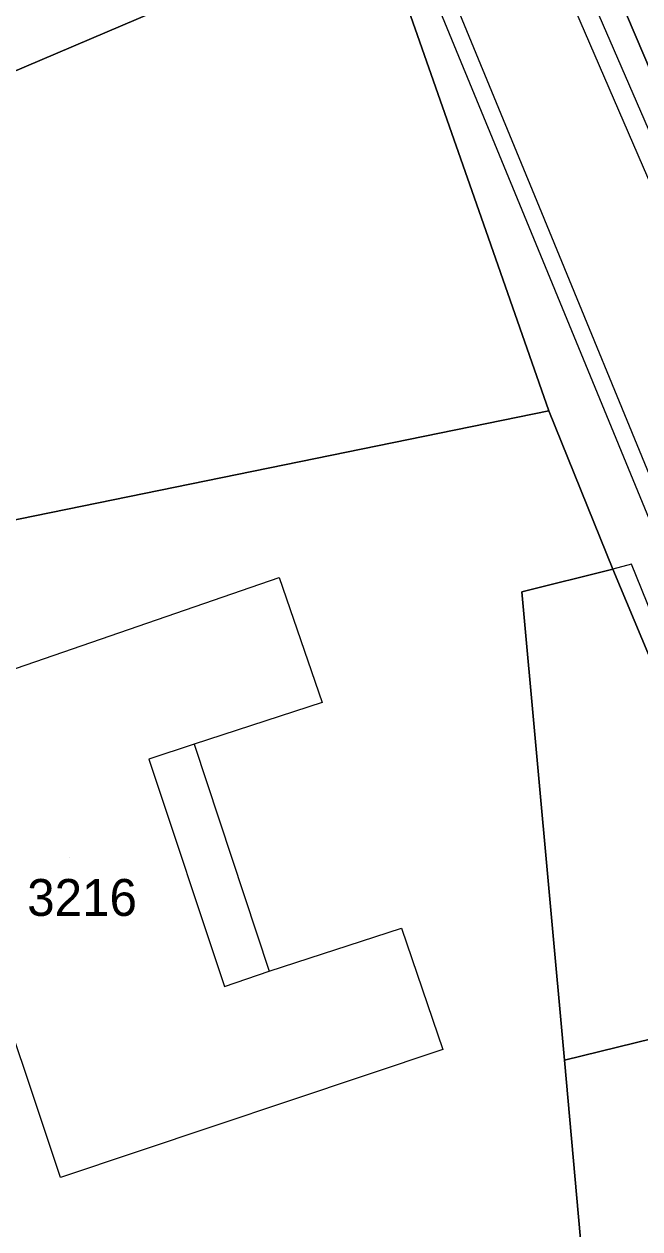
# Model space of a CAD drawing. Extents: x -262657 to -261595, y -1238015 to -1237156.
# Drawn here: x -261954.5 to -261921.2, y -1237814 to -1237748.7 of the extents above; entities that cross this region are included whole.
import ezdxf

# ---------------------------------------------------------------- set-up
doc = ezdxf.new("R2010")
doc.units = 0
for name, color, linetype in [('body_kn', 7, 'Continuous'), ('kladpar_druhypozemkov', 7, 'Continuous'), ('kladpar_hranice', 7, 'Continuous'), ('kladpar_parcelnecisla', 7, 'Continuous'), ('kladpar_plochy', 7, 'Continuous'), ('zappar_hrandruhpozemk', 7, 'Continuous')]:
    doc.layers.add(name, color=color, linetype=linetype)

msp = doc.modelspace()

# ---------------------------------------------------------------- linework, layer by layer
at = {"layer": 'body_kn'}
for p, q in [((-261926.63, -1237758.6), (-261926.63, -1237758.6)), ((-261929.76, -1237759.16), (-261929.76, -1237759.16)), ((-261927.55, -1237758.77), (-261927.55, -1237758.77)), ((-261926.09, -1237769.65), (-261926.09, -1237769.65)), ((-261921.61, -1237777.97), (-261921.61, -1237777.97)), ((-261940.72, -1237778.7), (-261940.72, -1237778.7)), ((-261940.72, -1237778.7), (-261940.72, -1237778.7)), ((-261922.63, -1237778.24), (-261922.63, -1237778.24)), ((-261927.57, -1237779.48), (-261927.57, -1237779.48)), ((-261938.38, -1237785.48), (-261938.38, -1237785.48)), ((-261945.33, -1237787.74), (-261945.33, -1237787.74)), ((-261945.33, -1237787.74), (-261945.33, -1237787.74)), ((-261947.79, -1237788.55), (-261947.79, -1237788.55)), ((-261934.09, -1237797.71), (-261934.09, -1237797.71)), ((-261941.26, -1237800.04), (-261941.26, -1237800.04)), ((-261943.69, -1237800.87), (-261943.69, -1237800.87)), ((-261931.84, -1237804.29), (-261931.84, -1237804.29)), ((-261925.24, -1237804.88), (-261925.24, -1237804.88)), ((-261925.24, -1237804.88), (-261925.24, -1237804.88)), ((-261952.57, -1237811.24), (-261952.57, -1237811.24))]:
    msp.add_line(p, q, dxfattribs=at)
at = {"layer": 'kladpar_druhypozemkov'}
msp.add_line((-261952.1, -1237793.88), (-261952.1, -1237793.88), dxfattribs=at)
at = {"layer": 'kladpar_hranice'}
for points in [[(-261914.09, -1237816.76), (-261923.62, -1237819.21), (-261923.89, -1237818.34), (-261924, -1237817.96), (-261923.67, -1237817.87), (-261913.97, -1237813.57), (-261908.88, -1237811.31), (-261912.8, -1237801.81), (-261914.12, -1237798.61), (-261922.63, -1237778.24), (-261926.09, -1237769.65), (-261929.76, -1237759.16), (-261940.37, -1237728.85), (-261943.02, -1237721.29), (-261943.45, -1237719.94), (-261944.94, -1237715.14), (-261945.5, -1237713.33), (-261947.79, -1237697.89), (-261949.17, -1237690.86), (-261949.54, -1237688.95), (-261951.01, -1237681.71), (-261952.29, -1237673.66)], [(-261986.41, -1237758.24), (-261992.63, -1237738.46), (-261994.68, -1237730.89), (-261943.02, -1237721.29), (-261940.37, -1237728.85), (-261947.49, -1237731.26), (-261941.42, -1237745.41), (-261957.12, -1237752.11), (-261959.31, -1237747.04), (-261986.41, -1237758.24)], [(-261979.29, -1237780.53), (-261986.41, -1237758.24), (-261959.31, -1237747.04), (-261957.12, -1237752.11), (-261941.42, -1237745.41), (-261947.49, -1237731.26), (-261940.37, -1237728.85), (-261929.76, -1237759.16), (-261926.09, -1237769.65), (-261979.29, -1237780.53)], [(-261920.12, -1237752.32), (-261922.72, -1237746.19), (-261923.24, -1237745.09), (-261924.29, -1237741.53), (-261918.09, -1237739.63), (-261914.17, -1237738.53), (-261911.54, -1237737.64), (-261907.41, -1237736.41), (-261905.24, -1237747), (-261918.2, -1237751.63), (-261920.12, -1237752.32)], [(-261922.72, -1237746.19), (-261920.12, -1237752.32), (-261915.64, -1237762.81), (-261915.03, -1237763.93), (-261913.16, -1237768.28), (-261907.24, -1237781.41), (-261903.69, -1237789.65), (-261902.12, -1237793.22), (-261900.78, -1237796.35), (-261897.39, -1237804.1), (-261892.46, -1237815.38)], [(-261982.76, -1237832.64), (-261981.16, -1237826.07), (-261974.24, -1237797.56), (-261979.29, -1237780.53), (-261926.09, -1237769.65), (-261922.63, -1237778.24), (-261927.57, -1237779.48), (-261925.24, -1237804.88), (-261924.11, -1237817.62), (-261954.82, -1237825.86), (-261964.78, -1237828.28), (-261968.75, -1237829.24), (-261970.64, -1237829.7), (-261978.42, -1237831.59), (-261982.76, -1237832.64)], [(-261925.24, -1237804.88), (-261927.57, -1237779.48), (-261922.63, -1237778.24), (-261914.12, -1237798.61), (-261912.8, -1237801.81), (-261925.24, -1237804.88)], [(-261924.11, -1237817.62), (-261925.24, -1237804.88), (-261912.8, -1237801.81), (-261908.88, -1237811.31), (-261913.97, -1237813.57), (-261923.67, -1237817.87), (-261924, -1237817.96), (-261924.11, -1237817.62)]]:
    msp.add_lwpolyline(points, dxfattribs=at)
at = {"layer": 'kladpar_plochy'}
for points in [[(-261986.41, -1237758.24), (-261992.63, -1237738.46), (-261994.68, -1237730.89), (-261943.02, -1237721.29), (-261940.37, -1237728.85), (-261947.49, -1237731.26), (-261941.42, -1237745.41), (-261957.12, -1237752.11), (-261959.31, -1237747.04)], [(-261979.29, -1237780.53), (-261986.41, -1237758.24), (-261959.31, -1237747.04), (-261957.12, -1237752.11), (-261941.42, -1237745.41), (-261947.49, -1237731.26), (-261940.37, -1237728.85), (-261929.76, -1237759.16), (-261926.09, -1237769.65)], [(-261920.12, -1237752.32), (-261922.72, -1237746.19), (-261923.24, -1237745.09), (-261924.29, -1237741.53), (-261918.09, -1237739.63), (-261914.17, -1237738.53), (-261911.54, -1237737.64), (-261907.41, -1237736.41), (-261905.24, -1237747), (-261918.2, -1237751.63)], [(-261982.76, -1237832.64), (-261981.16, -1237826.07), (-261974.24, -1237797.56), (-261979.29, -1237780.53), (-261926.09, -1237769.65), (-261922.63, -1237778.24), (-261927.57, -1237779.48), (-261925.24, -1237804.88), (-261924.11, -1237817.62), (-261954.82, -1237825.86), (-261964.78, -1237828.28), (-261968.75, -1237829.24), (-261970.64, -1237829.7), (-261978.42, -1237831.59)], [(-261925.24, -1237804.88), (-261927.57, -1237779.48), (-261922.63, -1237778.24), (-261914.12, -1237798.61), (-261912.8, -1237801.81)], [(-261924.11, -1237817.62), (-261925.24, -1237804.88), (-261912.8, -1237801.81), (-261908.88, -1237811.31), (-261913.97, -1237813.57), (-261923.67, -1237817.87), (-261924, -1237817.96)]]:
    msp.add_lwpolyline(points, close=True, dxfattribs=at)
for points in [[(-261923.67, -1237817.87), (-261913.97, -1237813.57), (-261908.88, -1237811.31), (-261912.8, -1237801.81), (-261914.12, -1237798.61), (-261922.63, -1237778.24), (-261926.09, -1237769.65), (-261929.76, -1237759.16), (-261940.37, -1237728.85)], [(-261922.72, -1237746.19), (-261920.12, -1237752.32), (-261915.64, -1237762.81), (-261915.03, -1237763.93), (-261913.16, -1237768.28), (-261907.24, -1237781.41), (-261903.69, -1237789.65), (-261902.12, -1237793.22), (-261900.78, -1237796.35), (-261897.39, -1237804.1), (-261892.46, -1237815.38)]]:
    msp.add_lwpolyline(points, dxfattribs=at)
at = {"layer": 'zappar_hrandruhpozemk'}
for p, q in [((-261924.51, -1237745.6), (-261870.74, -1237869.97)), ((-261926.63, -1237758.6), (-261917.3, -1237781.31)), ((-261945.33, -1237787.74), (-261941.26, -1237800.04)), ((-261947.79, -1237788.55), (-261943.69, -1237800.87))]:
    msp.add_line(p, q, dxfattribs=at)
for points in [[(-261857.29, -1237903.53), (-261871.7, -1237870.32), (-261925.44, -1237746.09), (-261934.35, -1237714.96)], [(-261932.46, -1237746.83), (-261941.9, -1237721.28), (-261935.22, -1237737.7), (-261926.63, -1237758.6)], [(-261875, -1237886.44), (-261927.55, -1237758.77), (-261932.46, -1237746.83)], [(-261912.8, -1237801.81), (-261912.03, -1237801.62), (-261921.61, -1237777.97), (-261922.63, -1237778.24)], [(-261943.69, -1237800.87), (-261941.26, -1237800.04), (-261934.09, -1237797.71), (-261931.84, -1237804.29), (-261952.57, -1237811.24), (-261961.11, -1237785.73), (-261940.72, -1237778.7)], [(-261940.72, -1237778.7), (-261938.38, -1237785.48), (-261945.33, -1237787.74), (-261947.79, -1237788.55)]]:
    msp.add_lwpolyline(points, dxfattribs=at)

# ---------------------------------------------------------------- texts
at = {"layer": 'kladpar_parcelnecisla'}
msp.add_text('3216', height=2, dxfattribs=at).set_placement((-261954.38, -1237797.05))

doc.saveas('drawing.dxf')
